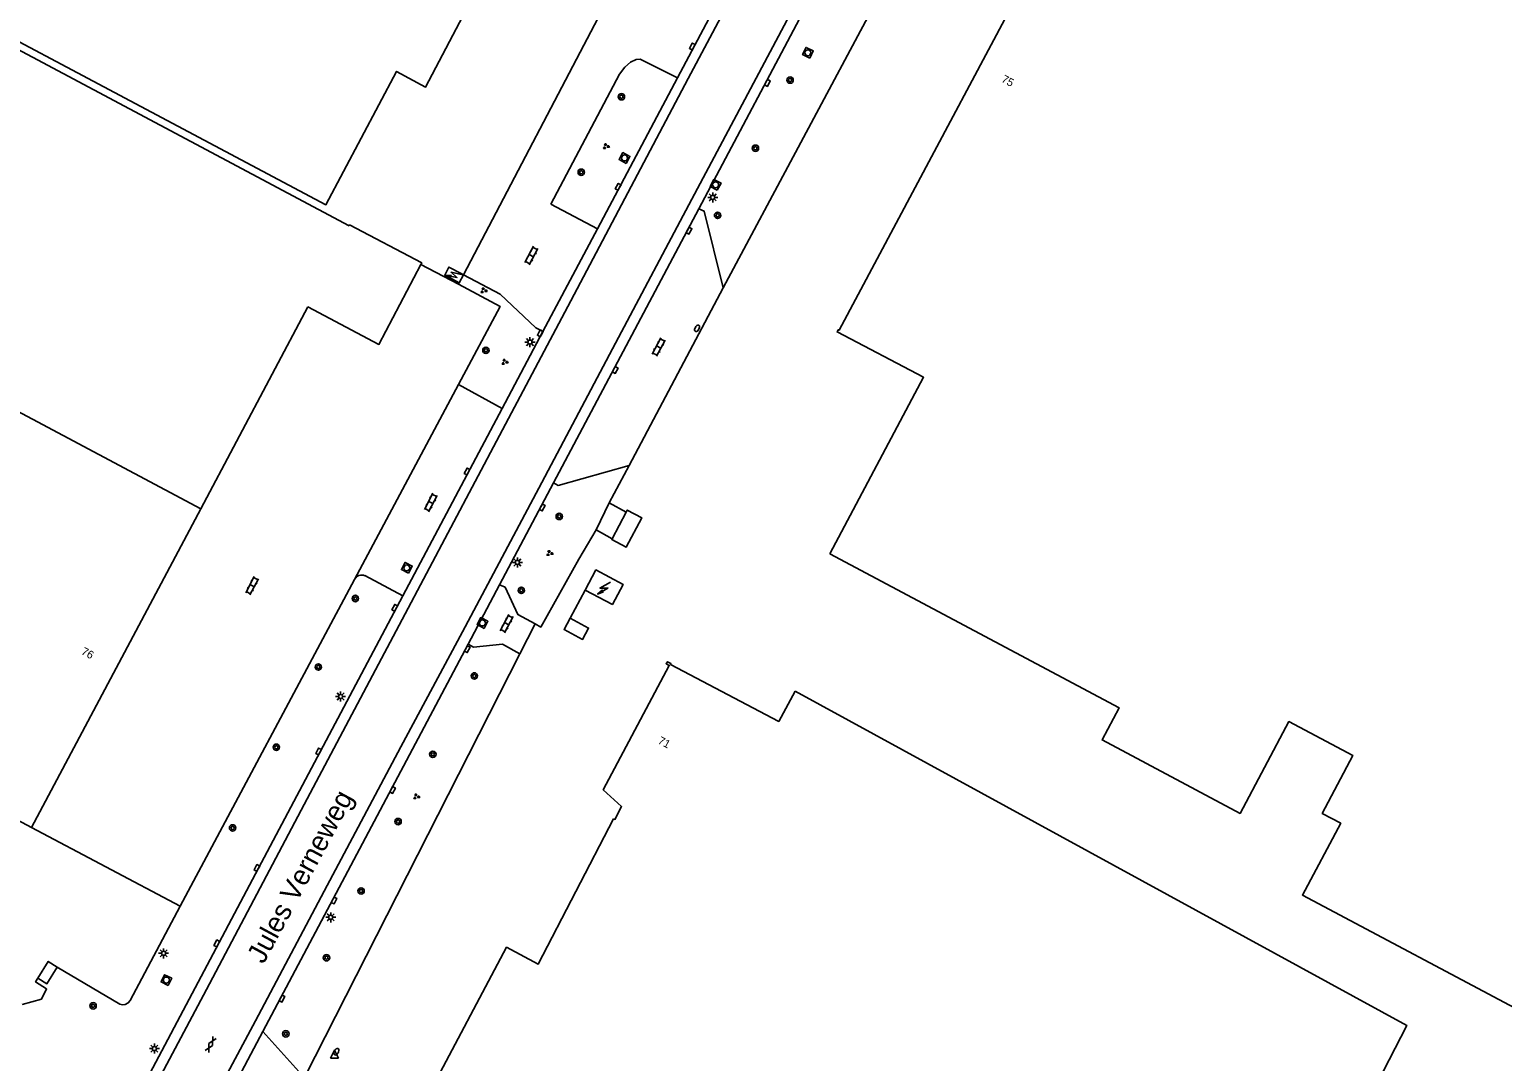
# Model space of a CAD drawing. Extents: x 135999 to 138000, y 396000 to 398501.
# Drawn here: x 136118.3 to 136302.3, y 398023.9 to 398152.8 of the extents above; entities that cross this region are included whole.
import ezdxf

# ---------------------------------------------------------------- set-up
doc = ezdxf.new("R2010")
doc.units = 0
for name, color, linetype in [('gg-afsc-hekwerk', 7, 'Continuous'), ('gg-afsc-muur', 7, 'Continuous'), ('gg-anno-huisnummerreeks BGT', 7, 'Continuous'), ('gg-anno-openbare ruimte label', 7, 'Continuous'), ('gg-bbg-bijgebouw', 7, 'Continuous'), ('gg-bbg-hoofdgebouw', 7, 'Continuous'), ('gg-bbg-tussenscheiding', 7, 'Continuous'), ('gg-knt-verharding', 7, 'Continuous'), ('gg-knt-verharding nz', 7, 'Continuous'), ('gt-grn-groengrens', 7, 'Continuous'), ('gt-grn-vlakafsluiter', 7, 'Continuous'), ('gt-symb-boom', 7, 'Continuous'), ('gt-symb-brandkraan', 7, 'Continuous'), ('gt-symb-gesloten verharding', 7, 'Continuous'), ('gt-symb-groenvak', 7, 'Continuous'), ('gt-symb-klinker verharding', 7, 'Continuous'), ('gt-symb-kolk', 7, 'Continuous'), ('gt-symb-lichtmast', 7, 'Continuous'), ('gt-symb-rioolschacht', 7, 'Continuous'), ('gt-symb-trafo symbool', 7, 'Continuous'), ('gt-symb-waterafsluiter', 7, 'Continuous')]:
    doc.layers.add(name, color=color, linetype=linetype)

# ---------------------------------------------------------------- blocks, each defined once
blk = doc.blocks.new('gt0-GRVAK')
at = {"layer": 'gt-symb-groenvak'}
for p, q in [((-0.11, 0.19), (-0.23, 0.24)), ((-0.18, 0.15), (0.09, 0.15)), ((-0.09, 0.21), (-0.16, 0.32)), ((-0.05, 0.21), (-0.05, 0.39)), ((0, 0.21), (0.06, 0.32)), ((0.02, 0.19), (0.13, 0.24)), ((0.26, -0.05), (0.2, 0.06)), ((0.3, -0.05), (0.3, 0.13)), ((0.35, -0.05), (0.41, 0.06)), ((-0.24, -0.23), (-0.36, -0.18)), ((-0.32, -0.26), (-0.05, -0.26)), ((-0.23, -0.21), (-0.29, -0.1)), ((-0.18, -0.2), (-0.18, -0.02)), ((-0.14, -0.21), (-0.07, -0.1)), ((-0.12, -0.23), (0, -0.18)), ((0.24, -0.07), (0.12, -0.02)), ((0.17, -0.11), (0.44, -0.11)), ((0.37, -0.07), (0.49, -0.02))]:
    blk.add_line(p, q, dxfattribs=at)
blk = doc.blocks.new('gt0-HSP')
at = {"layer": 'gt-symb-trafo symbool'}
for points in [[(0.77, 0.75), (-0.53, 0), (0.47, 0), (-0.83, -0.75)], [(-0.22, -0.24), (-0.83, -0.75), (-0.08, -0.48)]]:
    blk.add_lwpolyline(points, dxfattribs=at)
blk = doc.blocks.new('gt0-KL1')
at = {"layer": 'gt-symb-klinker verharding'}
for p, q in [((-1.15, 0.3), (1.15, 0.3)), ((-1, -0.3), (-1, 0.3)), ((-0.5, 0.3), (-0.5, 0.45)), ((0, -0.3), (0, 0.3)), ((0.5, 0.3), (0.5, 0.45)), ((1, -0.3), (1, 0.3)), ((-1.15, -0.3), (1.15, -0.3)), ((-0.5, -0.45), (-0.5, -0.3)), ((0.5, -0.45), (0.5, -0.3))]:
    blk.add_line(p, q, dxfattribs=at)
blk = doc.blocks.new('gt0-KOLK')
at = {"layer": 'gt-symb-kolk'}
blk.add_lwpolyline([(0, 0), (0.38, 0), (0.38, 0.4), (-0.38, 0.4), (-0.38, 0), (0, 0)], dxfattribs=at)
blk = doc.blocks.new('gt0-BOOM')
at = {"layer": 'gt-symb-boom'}
for radius in [0.4, 0.2]:
    blk.add_circle((0, 0), radius, dxfattribs=at)
blk = doc.blocks.new('gt0-RS')
at = {"layer": 'gt-symb-rioolschacht'}
blk.add_lwpolyline([(-0.5, -0.5), (0.5, -0.5), (0.5, 0.5), (-0.5, 0.5)], close=True, dxfattribs=at)
blk.add_circle((0, 0), 0.375, dxfattribs=at)
blk = doc.blocks.new('gt0-LMAST')
at = {"layer": 'gt-symb-lichtmast'}
for p, q in [((-0.18, 0.17), (-0.45, 0.44)), ((-0.01, 0.25), (-0.01, 0.62)), ((0.17, 0.17), (0.44, 0.44)), ((-0.26, 0), (-0.63, 0)), ((-0.18, -0.18), (-0.45, -0.45)), ((-0.01, -0.25), (-0.01, -0.63)), ((0.44, -0.45), (0.17, -0.18)), ((0.24, 0), (0.62, 0))]:
    blk.add_line(p, q, dxfattribs=at)
blk.add_circle((-0.01, 0), 0.25, dxfattribs=at)
blk = doc.blocks.new('gt0-WAFSL')
at = {"layer": 'gt-symb-waterafsluiter'}
for p, q in [((-0.5, -0.33), (0, 0.67)), ((0, 0.67), (0.5, -0.33)), ((0.5, -0.33), (-0.5, -0.33))]:
    blk.add_line(p, q, dxfattribs=at)
blk = doc.blocks.new('gt0-BR')
at = {"layer": 'gt-symb-brandkraan'}
for centre, radius, start, end in [((-0.24, 0), 0.206, 107.5669, 252.4331), ((0.6, -2.66), 3, 106.892, 107.5669), ((0, -0.69), 0.938, 73.108, 106.892), ((-0.6, -2.66), 3, 72.4331, 73.108), ((0.24, 0), 0.206, 287.567, 72.4331), ((0.6, 2.66), 3, 252.4331, 253.108), ((0, 0.69), 0.938, 253.108, 286.8921), ((-0.6, 2.66), 3, 286.8921, 287.567)]:
    blk.add_arc(centre, radius, start, end, dxfattribs=at)
blk = doc.blocks.new('gt0-GESVH1')
at = {"layer": 'gt-symb-gesloten verharding'}
for p, q in [((-0.99, -0.26), (0.01, 0.24)), ((0.01, -0.26), (-0.99, 0.24)), ((0.01, 0.24), (1.01, -0.26)), ((1.01, 0.24), (0.01, -0.26))]:
    blk.add_line(p, q, dxfattribs=at)

msp = doc.modelspace()

# ---------------------------------------------------------------- linework, layer by layer
at = {"layer": 'gg-afsc-hekwerk'}
for p, q in [((136171.88, 398120.97), (136167.19, 398123.46)), ((136158.88, 398084.1), (136171.87, 398108.44)), ((136137.1, 398043.29), (136158.88, 398084.1)), ((136118.54, 398053.1), (136137.1, 398043.29))]:
    msp.add_line(p, q, dxfattribs=at)
msp.add_lwpolyline([(136171.87, 398108.44), (136177.08, 398118.21), (136171.88, 398120.97)], dxfattribs=at)
at = {"layer": 'gg-afsc-muur'}
msp.add_line((136185.82, 398079.26), (136187.72, 398082.78), dxfattribs=at)
at = {"layer": 'gg-bbg-bijgebouw'}
for p, q in [((136171.98, 398121.15), (136172.5, 398122.16)), ((136172.51, 398122.17), (136172.21, 398122.33)), ((136172.5, 398122.16), (136172.51, 398122.17)), ((136171.67, 398121.31), (136171.98, 398121.15)), ((136153.04, 398118.15), (136139.66, 398092.93)), ((136192.82, 398092.5), (136191.08, 398089.19))]:
    msp.add_line(p, q, dxfattribs=at)
for points in [[(136080.08, 398124.65), (136098.81, 398159.9), (136158.21, 398128.28)], [(136167.19, 398123.46), (136167.29, 398123.64), (136158.26, 398128.38), (136158.21, 398128.28)], [(136153.04, 398118.15), (136161.93, 398113.47), (136167.19, 398123.46)], [(136171.67, 398121.31), (136170.16, 398122.1), (136170.69, 398123.12), (136172.21, 398122.33)], [(136192.82, 398092.5), (136192.96, 398092.76), (136194.77, 398091.81), (136192.84, 398088.14), (136191.03, 398089.09), (136191.08, 398089.19)], [(136187.72, 398082.78), (136191.11, 398080.98), (136192.44, 398083.49), (136189.05, 398085.29), (136187.72, 398082.78)], [(136185.82, 398079.26), (136188.13, 398078.03), (136187.38, 398076.61), (136185.07, 398077.83), (136185.82, 398079.26)]]:
    msp.add_lwpolyline(points, dxfattribs=at)
at = {"layer": 'gg-bbg-hoofdgebouw'}
msp.add_line((136139.66, 398092.93), (136118.54, 398053.1), dxfattribs=at)
for points in [[(136218.29, 398087.32), (136229.99, 398109.35), (136219.19, 398115.03), (136219.34, 398115.29), (136219.45, 398115.23), (136249.99, 398172.59), (136248.47, 398173.36), (136250.47, 398177.14), (136251.96, 398176.32), (136254.54, 398181.19), (136254.39, 398181.27), (136254.53, 398181.54), (136272.9, 398171.77)], [(136177.55, 398164.23), (136167.76, 398145.6), (136164.15, 398147.56), (136155.32, 398130.9), (136084.58, 398168.48)], [(136370.61, 398119.85), (136323.52, 398031.17), (136316.2, 398035.06), (136312.66, 398028.41), (136306.94, 398031.45), (136305.9, 398029.49), (136277.35, 398044.67), (136282.13, 398053.65), (136279.81, 398054.88), (136283.65, 398062.1), (136275.66, 398066.34), (136269.56, 398054.87), (136252.3, 398064.05), (136254.44, 398068.07), (136218.29, 398087.32)], [(136213.97, 398070.13), (136211.91, 398066.36), (136198.37, 398073.48), (136198.42, 398073.62), (136197.99, 398073.82), (136197.83, 398073.58), (136198.21, 398073.37), (136189.97, 398057.82), (136192.25, 398055.73), (136191.43, 398054.13), (136191.27, 398054.22)], [(136213.97, 398070.13), (136290.37, 398028.39), (136275.76, 398000)], [(136118.54, 398053.1), (136113.1, 398055.97), (136112.65, 398055.09), (136110.57, 398056.19), (136111.01, 398057.07), (136109.45, 398057.91)], [(136191.27, 398054.22), (136181.82, 398036.04), (136177.88, 398038.15), (136168.08, 398019.7), (136174.29, 398016.38), (136173.82, 398015.48), (136182.82, 398010.8)], [(136119.31, 398034.31), (136120.61, 398036.39), (136121.74, 398035.67)], [(136119.31, 398034.31), (136120.45, 398033.6), (136121.74, 398035.67)]]:
    msp.add_lwpolyline(points, dxfattribs=at)
at = {"layer": 'gg-bbg-tussenscheiding'}
msp.add_line((136080.08, 398124.65), (136139.66, 398092.93), dxfattribs=at)
at = {"layer": 'gg-knt-verharding'}
for p, q in [((136204.97, 398120.54), (136241.2, 398188.51)), ((136201.91, 398130.41), (136231.86, 398186.89)), ((136199.24, 398146.75), (136210.67, 398168.3)), ((136194.58, 398149.1), (136199.24, 398146.75)), ((136189.23, 398127.88), (136199.24, 398146.75)), ((136189.23, 398127.88), (136183.42, 398130.98)), ((136183.77, 398096.18), (136201.91, 398130.41)), ((136182.43, 398115.07), (136189.23, 398127.88)), ((136172.5, 398122.16), (136177.09, 398119.75)), ((136193.21, 398098.35), (136204.97, 398120.54)), ((136177.35, 398105.47), (136182.43, 398115.07)), ((136177.35, 398105.47), (136171.87, 398108.44)), ((136164.94, 398082.06), (136177.35, 398105.47)), ((136190.72, 398093.67), (136193.21, 398098.35)), ((136177.02, 398083.45), (136183.77, 398096.18)), ((136192.82, 398092.5), (136190.72, 398093.67)), ((136191.08, 398089.19), (136189.07, 398090.31)), ((136164.94, 398082.06), (136160.18, 398084.58)), ((136146.15, 398046.63), (136164.94, 398082.06)), ((136173.07, 398076.01), (136177.02, 398083.45)), ((136179.56, 398074.83), (136181.45, 398078.54)), ((136147.42, 398027.64), (136173.07, 398076.01)), ((136152.68, 398021.99), (136179.56, 398074.83)), ((136146.15, 398046.63), (136132.93, 398021.7)), ((136130.83, 398031.51), (136137.1, 398043.29)), ((136117.36, 398031.01), (136119.77, 398031.68)), ((136142.85, 398019.01), (136147.42, 398027.64))]:
    msp.add_line(p, q, dxfattribs=at)
for points in [[(136183.42, 398130.98), (136191.98, 398147.21), (136192.66, 398148.1), (136193.39, 398148.72), (136194.07, 398149.05), (136194.58, 398149.1)], [(136201.91, 398130.41), (136202.58, 398130.1), (136204.97, 398120.54)], [(136177.09, 398119.75), (136181.56, 398115.54), (136182.43, 398115.07)], [(136183.77, 398096.18), (136184.33, 398095.85), (136193.21, 398098.35)], [(136189.07, 398090.31), (136186.9, 398086.62), (136182.16, 398078.15), (136181.45, 398078.54)], [(136181.45, 398078.54), (136179.31, 398079.71), (136177.71, 398083.15), (136177.02, 398083.45)], [(136173.07, 398076.01), (136173.77, 398075.65), (136177.37, 398076.01), (136179.56, 398074.83)], [(136130.83, 398031.51), (136130.6, 398031.21), (136130.24, 398031.01), (136129.9, 398030.97), (136129.57, 398031.05), (136121.74, 398035.67)], [(136119.31, 398034.31), (136119.02, 398033.83), (136120.4, 398032.96), (136119.77, 398031.68)], [(136152.68, 398021.99), (136152.29, 398022.21), (136147.42, 398027.64)]]:
    msp.add_lwpolyline(points, dxfattribs=at)
msp.add_arc((136159.8, 398083.59), 1.05, 69.0443, 151.4502, dxfattribs=at)
at = {"layer": 'gg-knt-verharding nz'}
for points in [[(136268.89, 398275.38), (136255.39, 398249.92), (136242.15, 398225.03), (136233.67, 398209.02), (136224.19, 398191.17), (136209.07, 398162.65), (136200.59, 398146.66), (136193.05, 398132.41), (136185.53, 398118.2), (136177.02, 398102.09), (136164.83, 398079.09), (136152.59, 398055.97), (136140.38, 398032.88), (136133.66, 398020.2)], [(136140.42, 398017.6), (136146.5, 398028.98), (136155.09, 398045.17), (136164.67, 398063.19), (136172.36, 398077.56), (136181.9, 398095.5), (136191.48, 398113.6), (136201.04, 398131.59), (136212.57, 398153.29), (136222.13, 398171.31), (136231.69, 398189.31), (136241.26, 398207.34), (136250.85, 398225.41), (136262.31, 398247), (136275.53, 398271.85)]]:
    msp.add_lwpolyline(points, dxfattribs=at)
at = {"layer": 'gt-grn-groengrens'}
msp.add_line((136190.72, 398093.67), (136189.07, 398090.31), dxfattribs=at)
at = {"layer": 'gt-grn-vlakafsluiter'}
for p, q in [((136172.51, 398122.17), (136198.07, 398170.92)), ((136171.98, 398121.15), (136171.88, 398120.97))]:
    msp.add_line(p, q, dxfattribs=at)

# ---------------------------------------------------------------- block references
at = {"layer": 'gt-symb-boom'}
for p in [(136213.32, 398146.48), (136192.24, 398144.4), (136208.99, 398137.97), (136204.26, 398129.58), (136175.3, 398112.72), (136184.47, 398091.97), (136158.99, 398081.72), (136179.73, 398082.74), (136154.37, 398073.16), (136173.86, 398072.05), (136149.12, 398063.14), (136168.67, 398062.26), (136164.33, 398053.86), (136143.65, 398053.07), (136159.71, 398045.19), (136155.38, 398036.85), (136126.22, 398030.84), (136150.3, 398027.34)]:
    msp.add_blockref('gt0-BOOM', p, dxfattribs=at)
at = {"layer": 'gt-symb-boom', "rotation": 90}
msp.add_blockref('gt0-BOOM', (136187.22, 398134.97), dxfattribs=at)
at = {"layer": 'gt-symb-brandkraan'}
for p, rotation in [((136201.7, 398115.47), 61.84665349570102), ((136156.62, 398025.1), 62.10272896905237)]:
    msp.add_blockref('gt0-BR', p, dxfattribs=dict(at, rotation=rotation))
at = {"layer": 'gt-symb-gesloten verharding', "rotation": 62.02527008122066}
msp.add_blockref('gt0-GESVH1', (136140.9, 398026.01), dxfattribs=at)
at = {"layer": 'gt-symb-groenvak'}
for p in [(136190.3, 398138.2), (136175.01, 398120.2), (136177.64, 398111.27), (136183.25, 398087.38), (136166.6, 398056.98)]:
    msp.add_blockref('gt0-GRVAK', p, dxfattribs=at)
at = {"layer": 'gt-symb-klinker verharding'}
for p, rotation in [((136180.99, 398124.56), 61.97468393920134), ((136196.9, 398113.13), -117.89727102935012), ((136168.42, 398093.71), -117.89727103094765), ((136146.09, 398083.32), 62.02527007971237), ((136177.91, 398078.58), -117.89727103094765)]:
    msp.add_blockref('gt0-KL1', p, dxfattribs=dict(at, rotation=rotation))
at = {"layer": 'gt-symb-kolk'}
for p, rotation in [((136201.27, 398150.58), 62.10272896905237), ((136210.3, 398146.22), -117.97472991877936), ((136192.01, 398133.05), 62.02527007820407), ((136200.51, 398127.77), -118.10282356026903), ((136182.28, 398114.75), 62.02527007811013), ((136191.29, 398110.36), -117.97472992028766), ((136173.12, 398097.5), 62.15337781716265), ((136182.18, 398093.19), -118.153346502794), ((136164.08, 398080.46), 62.15337781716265), ((136172.79, 398075.48), -117.84662218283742), ((136154.58, 398062.52), 62.02527007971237), ((136163.46, 398057.89), -117.84662218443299), ((136146.86, 398047.96), 62.02527007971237), ((136156.15, 398044.09), -117.84662218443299), ((136141.85, 398038.54), 61.51299286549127), ((136149.65, 398031.84), -118.1803948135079)]:
    msp.add_blockref('gt0-KOLK', p, dxfattribs=dict(at, rotation=rotation))
at = {"layer": 'gt-symb-lichtmast'}
for p in [(136203.66, 398131.83), (136180.82, 398113.75), (136179.25, 398086.23), (136157.15, 398069.48), (136155.92, 398041.9), (136135.04, 398037.4), (136133.88, 398025.5)]:
    msp.add_blockref('gt0-LMAST', p, dxfattribs=at)
at = {"layer": 'gt-symb-rioolschacht'}
for p, rotation in [((136215.54, 398149.89), 63.563127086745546), ((136192.63, 398136.75), 61.590641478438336), ((136204.01, 398133.4), 62.02527007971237), ((136165.42, 398085.55), 62.66592413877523), ((136174.87, 398078.67), 62.02527007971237), ((136135.38, 398034.06), 63.71668708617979)]:
    msp.add_blockref('gt0-RS', p, dxfattribs=dict(at, rotation=rotation))
at = {"layer": 'gt-symb-trafo symbool', "rotation": -42.16188122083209}
msp.add_blockref('gt0-HSP', (136171.34, 398122.12), dxfattribs=at)
at = {"layer": 'gt-symb-trafo symbool'}
msp.add_blockref('gt0-HSP', (136190.09, 398083.03), dxfattribs=at)
at = {"layer": 'gt-symb-waterafsluiter'}
msp.add_blockref('gt0-WAFSL', (136156.38, 398024.65), dxfattribs=at)

# ---------------------------------------------------------------- texts
at = {"layer": 'gg-anno-huisnummerreeks BGT'}
for s, rotation, p in [('75', 332, (136239.64, 398146.3)), ('76', 332, (136124.65, 398074.81)), ('71', 332.1, (136196.71, 398063.66))]:
    msp.add_text(s, height=1, rotation=rotation, dxfattribs=at).set_placement(p)
at = {"layer": 'gg-anno-openbare ruimte label'}
msp.add_text('Jules Verneweg', height=2.5, rotation=61.7, dxfattribs=at).set_placement((136147.52, 398035.96))

doc.saveas('drawing.dxf')
